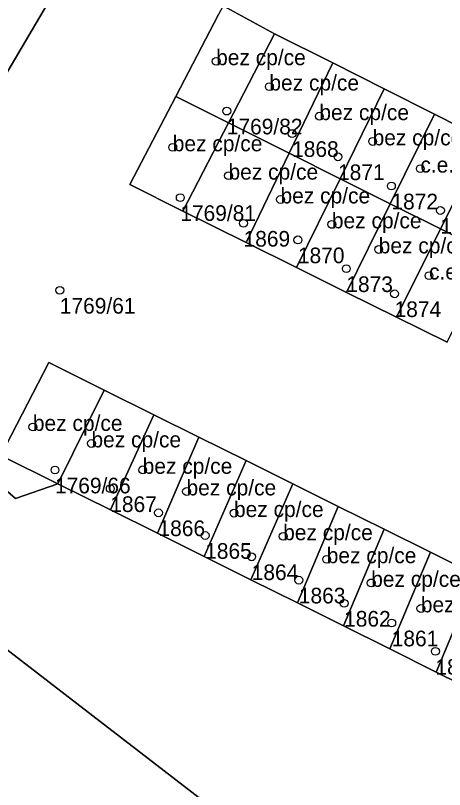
# Model space of a CAD drawing. Extents: x -878211 to -870363, y -1058464 to -1052522.
# Drawn here: x -875027.05 to -874999.66, y -1055531.45 to -1055482.01 of the extents above; entities that cross this region are included whole.
import ezdxf

# ---------------------------------------------------------------- set-up
doc = ezdxf.new("R2010")
doc.units = 0
for name, color, linetype in [('Vrstva 50', 7, 'Continuous'), ('Vrstva 51', 7, 'Continuous'), ('Vrstva 52', 7, 'Continuous')]:
    doc.layers.add(name, color=color, linetype=linetype)

msp = doc.modelspace()

# ---------------------------------------------------------------- linework, layer by layer
at = {"layer": 'Vrstva 50'}
for centre in [(-875014.24, -1055484.93994), (-875010.84, -1055486.55994), (-875013.56, -1055488.11994), (-875007.65, -1055488.44994), (-875009.39, -1055489.55994), (-875017.01, -1055490.43994), (-875004.25, -1055490.05994), (-875006.46, -1055491.03994), (-875001.2, -1055491.79994), (-875013.45, -1055492.24994), (-875003.05, -1055492.90994), (-875016.53, -1055493.64994), (-875010.13, -1055493.76994), (-874999.92, -1055494.46994), (-875012.49, -1055495.28994), (-875006.85, -1055495.35994), (-875009.02, -1055496.34994), (-875003.86, -1055496.95994), (-875005.93, -1055498.18994), (-875000.65, -1055498.62994), (-875024.22, -1055499.56994), (-875002.85, -1055499.78994), (-875025.94, -1055508.29994), (-875022.2, -1055509.34994), (-875024.53, -1055511.04994), (-875018.93, -1055511.03994), (-875021, -1055512.23994), (-875016.13, -1055512.41994), (-875017.92, -1055513.77994), (-875013.1, -1055513.79994), (-875014.94, -1055515.22994), (-875009.96, -1055515.27994), (-875011.97, -1055516.58994), (-875007.18, -1055516.74994), (-875008.96, -1055518.07994), (-875004.34, -1055518.25994), (-875006.07, -1055519.55994), (-875001.17, -1055519.88994), (-875003.03, -1055520.81994), (-875000.24, -1055522.62994)]:
    msp.add_circle(centre, 0.25, dxfattribs=at)
at = {"layer": 'Vrstva 51'}
for points in [[(-875014.03, -1055532.99), (-875109.6, -1055459.26)], [(-875109.6, -1055459.26), (-875014.03, -1055532.99), (-875008.02, -1055538.96), (-875006.91, -1055543.07), (-875007.47, -1055545.93), (-875007.26, -1055550.68), (-875005.96, -1055561.12), (-875005.42, -1055563.43), (-875004.37, -1055565.87), (-875002.11, -1055568.87), (-874998.66, -1055572.37), (-874998.35, -1055574.31), (-874993.25, -1055589.38), (-874990.26, -1055595.18), (-874987.76, -1055599.27), (-874981.41, -1055608.01), (-874976.99, -1055612.78)], [(-875031.8, -1055492.77), (-875018.59, -1055470.33), (-875020.59, -1055469.29), (-875023.84, -1055467.6), (-875027, -1055465.96), (-875030.03, -1055464.38)], [(-875017.41, -1055470.95), (-875018.59, -1055470.33), (-875031.8, -1055492.77)], [(-875013.8, -1055481.4), (-875010.51, -1055483.19), (-875006.8, -1055485.05), (-875003.52, -1055486.7), (-875000.3, -1055488.32), (-874997.06, -1055489.95)], [(-874999.5, -1055502.88), (-875002.73, -1055501.28), (-875005.92, -1055499.7), (-875009.11, -1055498.11), (-875012.33, -1055496.51), (-875016.36, -1055494.51), (-875019.76, -1055492.82), (-875016.82, -1055487.19), (-875014.09, -1055481.95)], [(-875031.75, -1055508.76), (-875027.04, -1055512.87), (-875024.34, -1055511.93), (-875027.99, -1055510.11), (-875024.93, -1055504.19), (-875021.39, -1055505.95), (-875018.22, -1055507.53), (-875015.34, -1055508.95), (-875012.33, -1055510.45), (-875009.34, -1055511.93), (-875006.44, -1055513.37), (-875003.51, -1055514.83), (-875000.55, -1055516.3), (-874997.6, -1055517.77), (-874994.61, -1055519.25), (-874991.67, -1055520.71), (-874988.72, -1055522.18), (-874985.74, -1055523.66), (-874982.43, -1055525.3), (-874979.4, -1055526.81), (-874982.4, -1055532.81), (-874985.43, -1055531.3), (-874986.54, -1055533.47)], [(-874986.54, -1055533.47), (-874985.43, -1055531.3), (-874988.36, -1055529.84), (-874991.28, -1055528.39), (-874994.26, -1055526.9), (-874997.21, -1055525.43), (-875000.2, -1055523.95), (-875003.16, -1055522.47), (-875006.11, -1055521), (-875009.05, -1055519.54), (-875012.02, -1055518.06), (-875015.01, -1055516.57), (-875017.99, -1055515.09), (-875020.98, -1055513.6), (-875024.34, -1055511.93), (-875027.04, -1055512.87), (-875031.75, -1055508.76)]]:
    msp.add_lwpolyline(points, dxfattribs=at)
for points in [[(-875013.45, -1055488.88), (-875010.51, -1055483.19), (-875013.8, -1055481.4), (-875014.09, -1055481.95), (-875016.82, -1055487.19)], [(-875006.8, -1055485.05), (-875010.51, -1055483.19), (-875013.45, -1055488.88), (-875009.58, -1055490.81)], [(-875006.33, -1055492.44), (-875003.52, -1055486.7), (-875006.8, -1055485.05), (-875009.58, -1055490.81)], [(-875000.3, -1055488.32), (-875003.52, -1055486.7), (-875006.33, -1055492.44), (-875003.13, -1055494.04)], [(-875016.36, -1055494.51), (-875013.45, -1055488.88), (-875016.82, -1055487.19), (-875019.76, -1055492.82)], [(-874997.06, -1055489.95), (-875000.3, -1055488.32), (-875003.13, -1055494.04), (-874999.91, -1055495.65)], [(-875012.33, -1055496.51), (-875009.58, -1055490.81), (-875013.45, -1055488.88), (-875016.36, -1055494.51)], [(-874999.91, -1055495.65), (-874996.71, -1055497.26), (-874993.87, -1055491.55), (-874997.06, -1055489.95)], [(-875009.58, -1055490.81), (-875012.33, -1055496.51), (-875009.11, -1055498.11), (-875006.33, -1055492.44)], [(-875003.13, -1055494.04), (-875006.33, -1055492.44), (-875009.11, -1055498.11), (-875005.92, -1055499.7)], [(-874999.91, -1055495.65), (-875003.13, -1055494.04), (-875005.92, -1055499.7), (-875002.73, -1055501.28)], [(-874996.71, -1055497.26), (-874999.91, -1055495.65), (-875002.73, -1055501.28), (-874999.5, -1055502.88)], [(-875024.34, -1055511.93), (-875021.39, -1055505.95), (-875024.93, -1055504.19), (-875027.99, -1055510.11)], [(-875020.98, -1055513.6), (-875018.22, -1055507.53), (-875021.39, -1055505.95), (-875024.34, -1055511.93)], [(-875017.99, -1055515.09), (-875015.34, -1055508.95), (-875018.22, -1055507.53), (-875020.98, -1055513.6)], [(-875017.99, -1055515.09), (-875015.01, -1055516.57), (-875012.33, -1055510.45), (-875015.34, -1055508.95)], [(-875012.02, -1055518.06), (-875009.34, -1055511.93), (-875012.33, -1055510.45), (-875015.01, -1055516.57)], [(-875006.44, -1055513.37), (-875009.34, -1055511.93), (-875012.02, -1055518.06), (-875009.05, -1055519.54)], [(-875009.05, -1055519.54), (-875006.11, -1055521), (-875003.51, -1055514.83), (-875006.44, -1055513.37)], [(-875000.55, -1055516.3), (-875003.51, -1055514.83), (-875006.11, -1055521), (-875003.16, -1055522.47)], [(-874997.6, -1055517.77), (-875000.55, -1055516.3), (-875003.16, -1055522.47), (-875000.2, -1055523.95)], [(-874997.21, -1055525.43), (-874994.61, -1055519.25), (-874997.6, -1055517.77), (-875000.2, -1055523.95)]]:
    msp.add_lwpolyline(points, close=True, dxfattribs=at)
at = {"layer": 'Vrstva 52'}
for points in [[(-875014.09, -1055481.95), (-875016.82, -1055487.19), (-875013.45, -1055488.88), (-875010.51, -1055483.19), (-875013.8, -1055481.4)], [(-875010.51, -1055483.19), (-875013.45, -1055488.88), (-875009.58, -1055490.81), (-875006.8, -1055485.05)], [(-875006.33, -1055492.44), (-875003.52, -1055486.7), (-875006.8, -1055485.05), (-875009.58, -1055490.81)], [(-875003.52, -1055486.7), (-875006.33, -1055492.44), (-875003.13, -1055494.04), (-875000.3, -1055488.32)], [(-875016.82, -1055487.19), (-875019.76, -1055492.82), (-875016.36, -1055494.51), (-875013.45, -1055488.88)], [(-875003.13, -1055494.04), (-874999.91, -1055495.65), (-874997.06, -1055489.95), (-875000.3, -1055488.32)], [(-875013.45, -1055488.88), (-875016.36, -1055494.51), (-875012.33, -1055496.51), (-875009.58, -1055490.81)], [(-874999.91, -1055495.65), (-874996.71, -1055497.26), (-874993.87, -1055491.55), (-874997.06, -1055489.95)], [(-875009.58, -1055490.81), (-875012.33, -1055496.51), (-875009.11, -1055498.11), (-875006.33, -1055492.44)], [(-875006.33, -1055492.44), (-875009.11, -1055498.11), (-875005.92, -1055499.7), (-875003.13, -1055494.04)], [(-875005.92, -1055499.7), (-875002.73, -1055501.28), (-874999.91, -1055495.65), (-875003.13, -1055494.04)], [(-875002.73, -1055501.28), (-874999.5, -1055502.88), (-874996.71, -1055497.26), (-874999.91, -1055495.65)], [(-875024.93, -1055504.19), (-875027.99, -1055510.11), (-875024.34, -1055511.93), (-875021.39, -1055505.95)], [(-875021.39, -1055505.95), (-875024.34, -1055511.93), (-875020.98, -1055513.6), (-875018.22, -1055507.53)], [(-875018.22, -1055507.53), (-875020.98, -1055513.6), (-875017.99, -1055515.09), (-875015.34, -1055508.95)], [(-875015.34, -1055508.95), (-875017.99, -1055515.09), (-875015.01, -1055516.57), (-875012.33, -1055510.45)], [(-875012.33, -1055510.45), (-875015.01, -1055516.57), (-875012.02, -1055518.06), (-875009.34, -1055511.93)], [(-875009.34, -1055511.93), (-875012.02, -1055518.06), (-875009.05, -1055519.54), (-875006.44, -1055513.37)], [(-875006.44, -1055513.37), (-875009.05, -1055519.54), (-875006.11, -1055521), (-875003.51, -1055514.83)], [(-875003.51, -1055514.83), (-875006.11, -1055521), (-875003.16, -1055522.47), (-875000.55, -1055516.3)], [(-875000.2, -1055523.95), (-874997.6, -1055517.77), (-875000.55, -1055516.3), (-875003.16, -1055522.47)], [(-875000.2, -1055523.95), (-874997.21, -1055525.43), (-874994.61, -1055519.25), (-874997.6, -1055517.77)]]:
    msp.add_lwpolyline(points, close=True, dxfattribs=at)

# ---------------------------------------------------------------- texts
at = {"layer": 'Vrstva 50'}
for s, p in [('bez cp/ce', (-875014.24, -1055485.19)), ('bez cp/ce', (-875010.84, -1055486.81)), ('bez cp/ce', (-875007.65, -1055488.7)), ('1769/82', (-875013.56, -1055489.609)), ('bez cp/ce', (-875004.25, -1055490.31)), ('bez cp/ce', (-875017.01, -1055490.69)), ('1868', (-875009.39, -1055491.049)), ('c.e. 49', (-875001.2, -1055492.05)), ('bez cp/ce', (-875013.45, -1055492.5)), ('1871', (-875006.46, -1055492.529)), ('bez cp/ce', (-875010.13, -1055494.02)), ('1872', (-875003.05, -1055494.399)), ('1769/81', (-875016.53, -1055495.139)), ('bez cp/ce', (-875006.85, -1055495.61)), ('1875', (-874999.92, -1055495.959)), ('1869', (-875012.49, -1055496.779)), ('bez cp/ce', (-875003.86, -1055497.21)), ('1870', (-875009.02, -1055497.839)), ('c.e. 39', (-875000.65, -1055498.879)), ('1873', (-875005.93, -1055499.679)), ('1769/61', (-875024.22, -1055501.059)), ('1874', (-875002.85, -1055501.279)), ('bez cp/ce', (-875025.94, -1055508.55)), ('bez cp/ce', (-875022.2, -1055509.6)), ('bez cp/ce', (-875018.93, -1055511.29)), ('1769/66', (-875024.53, -1055512.539)), ('bez cp/ce', (-875016.13, -1055512.669)), ('1867', (-875021, -1055513.729)), ('bez cp/ce', (-875013.1, -1055514.05)), ('1866', (-875017.92, -1055515.269)), ('bez cp/ce', (-875009.96, -1055515.53)), ('1865', (-875014.94, -1055516.719)), ('bez cp/ce', (-875007.18, -1055517)), ('1864', (-875011.97, -1055518.079)), ('bez cp/ce', (-875004.34, -1055518.51)), ('1863', (-875008.96, -1055519.569)), ('bez cp/ce', (-875001.17, -1055520.139)), ('1862', (-875006.07, -1055521.049)), ('1861', (-875003.03, -1055522.309)), ('1860', (-875000.24, -1055524.119))]:
    msp.add_text(s, height=0.999996, dxfattribs=at).set_placement(p)

doc.saveas('drawing.dxf')
